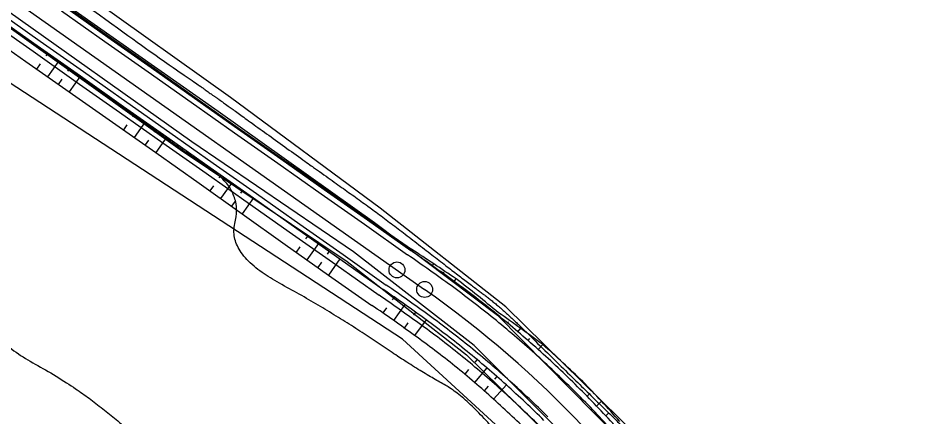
# Model space of a CAD drawing. Extents: x -495905 to -478420, y -1113297 to -1107716.
# Drawn here: x -480763.1 to -480676.8, y -1112783.6 to -1112745.9 of the extents above; entities that cross this region are included whole.
import ezdxf

# ---------------------------------------------------------------- set-up
doc = ezdxf.new("R2010")
doc.units = 0
for name, color, linetype in [('03_PC_OBJEKTY_NÁVRH_PR', 7, 'Continuous'), ('2D_VRSTEVNICE', 7, 'Continuous'), ('C13_HATCH_SLOPE_L', 7, 'Continuous'), ('C13_HATCH_SLOPE_R', 7, 'Continuous'), ('C13_HECTOMETRY', 7, 'Continuous'), ('C13_HLBODY', 7, 'Continuous'), ('C13_HRANA_TELESO', 7, 'Continuous'), ('C13_KORUNA', 7, 'Continuous'), ('C13_OSA', 7, 'Continuous'), ('C13_PRIKOP', 7, 'Continuous'), ('C13_VOZOVKA', 7, 'Continuous'), ('C13_ZPEVKRAJ', 7, 'Continuous'), ('zamereni', 7, 'Continuous')]:
    doc.layers.add(name, color=color, linetype=linetype)

msp = doc.modelspace()

# ---------------------------------------------------------------- linework, layer by layer
at = {"layer": '03_PC_OBJEKTY_NÁVRH_PR'}
msp.add_lwpolyline([(-480609.77, -1112943.11), (-480632.07, -1112906.22), (-480673.38, -1112848.12), (-480710, -1112791.67), (-480726.8, -1112776.25), (-480787.1, -1112736.87), (-480856.49, -1112680.15), (-480961.12, -1112584.33)], dxfattribs=at)
at = {"layer": '2D_VRSTEVNICE'}
for points in [[(-480709.033, -1112795.743), (-480711.34, -1112793.268), (-480713.633, -1112790.394), (-480720.471, -1112781.825), (-480725.405, -1112779.135), (-480733.412, -1112773.693), (-480743.366, -1112768.241), (-480741.88, -1112762.294), (-480747.701, -1112758.269), (-480747.756, -1112758.23), (-480750.594, -1112756.204), (-480750.824, -1112756.04), (-480756.969, -1112751.652), (-480757.518, -1112751.261), (-480777.842, -1112736.752), (-480779.086, -1112735.864), (-480779.423, -1112735.624), (-480783.574, -1112732.66), (-480788.757, -1112728.437)], [(-480771.172, -1112734.163), (-480751.524, -1112748.471), (-480745.8, -1112752.408), (-480745.701, -1112752.476), (-480744.819, -1112753.116), (-480744.053, -1112753.643), (-480743.572, -1112753.992), (-480734.484, -1112760.529), (-480729.101, -1112764.33), (-480720.979, -1112770.637), (-480717.256, -1112773.401), (-480714.503, -1112776.18)], [(-480809.7, -1112754.66), (-480782.38, -1112767.95), (-480764.439, -1112762.001), (-480767.966, -1112775.097), (-480755.599, -1112781.764), (-480745.361, -1112792.13), (-480741.836, -1112799.587), (-480728.591, -1112816.095), (-480720.89, -1112819.47), (-480707.793, -1112822.109), (-480700.856, -1112823.771), (-480695.042, -1112815.483), (-480696.658, -1112809.693), (-480705.856, -1112801.984)], [(-480714.503, -1112776.18), (-480704.556, -1112785.911), (-480703.578, -1112786.898), (-480691.565, -1112803.76), (-480689.92, -1112804.25), (-480656.601, -1112812.049)]]:
    msp.add_open_spline(points, degree=2, dxfattribs=at)
at = {"layer": 'C13_HATCH_SLOPE_L'}
for p, q in [((-480756.673, -1112746.248), (-480756.608, -1112746.155)), ((-480755.652, -1112746.968), (-480755.62, -1112746.922)), ((-480755.587, -1112746.876), (-480755.587, -1112746.876)), ((-480754.63, -1112747.688), (-480754.566, -1112747.598)), ((-480749.522, -1112751.29), (-480749.494, -1112751.249)), ((-480749.465, -1112751.208), (-480749.465, -1112751.208)), ((-480748.5, -1112752.01), (-480748.444, -1112751.93)), ((-480747.479, -1112752.73), (-480747.452, -1112752.691)), ((-480747.424, -1112752.652), (-480747.424, -1112752.652)), ((-480746.457, -1112753.45), (-480746.403, -1112753.374)), ((-480741.349, -1112757.052), (-480741.323, -1112757.014)), ((-480741.297, -1112756.977), (-480741.297, -1112756.977)), ((-480740.328, -1112757.772), (-480740.274, -1112757.697)), ((-480739.252, -1112758.416), (-480739.252, -1112758.416)), ((-480739.306, -1112758.492), (-480739.279, -1112758.454)), ((-480738.284, -1112759.213), (-480738.23, -1112759.135)), ((-480733.119, -1112762.733), (-480733.119, -1112762.733)), ((-480733.176, -1112762.814), (-480733.148, -1112762.774)), ((-480732.155, -1112763.534), (-480732.097, -1112763.453)), ((-480731.133, -1112764.255), (-480731.104, -1112764.214)), ((-480731.075, -1112764.172), (-480731.075, -1112764.172)), ((-480730.111, -1112764.975), (-480730.052, -1112764.891)), ((-480725.003, -1112768.576), (-480724.951, -1112768.502)), ((-480724.899, -1112768.428), (-480724.899, -1112768.428)), ((-480723.982, -1112769.297), (-480723.855, -1112769.117)), ((-480722.951, -1112770.025), (-480722.876, -1112769.92)), ((-480722.801, -1112769.815), (-480722.801, -1112769.815)), ((-480721.915, -1112770.774), (-480721.74, -1112770.535)), ((-480716.881, -1112774.709), (-480716.781, -1112774.589)), ((-480716.681, -1112774.469), (-480716.681, -1112774.469)), ((-480715.904, -1112775.533), (-480715.631, -1112775.213)), ((-480714.937, -1112776.369), (-480714.763, -1112776.17)), ((-480714.589, -1112775.971), (-480714.589, -1112775.971)), ((-480713.981, -1112777.218), (-480713.555, -1112776.743)), ((-480709.365, -1112781.635), (-480709.126, -1112781.4)), ((-480708.887, -1112781.166), (-480708.887, -1112781.166)), ((-480708.475, -1112782.553), (-480708.006, -1112782.104)), ((-480707.597, -1112783.482), (-480707.368, -1112783.268)), ((-480707.138, -1112783.053), (-480707.138, -1112783.053))]:
    msp.add_line(p, q, dxfattribs=at)
at = {"layer": 'C13_HATCH_SLOPE_R'}
for p, q in [((-480760.288, -1112749.205), (-480760.48, -1112749.478)), ((-480761.013, -1112750.234), (-480761.354, -1112750.717)), ((-480759.266, -1112749.925), (-480760.333, -1112751.438)), ((-480758.245, -1112750.646), (-480758.437, -1112750.918)), ((-480757.223, -1112751.366), (-480758.292, -1112752.882)), ((-480758.971, -1112751.675), (-480759.313, -1112752.16)), ((-480752.115, -1112754.967), (-480752.307, -1112755.24)), ((-480751.093, -1112755.688), (-480752.139, -1112757.171)), ((-480752.831, -1112755.984), (-480753.164, -1112756.455)), ((-480750.072, -1112756.408), (-480750.264, -1112756.68)), ((-480750.786, -1112757.42), (-480751.115, -1112757.887)), ((-480749.05, -1112757.128), (-480750.091, -1112758.604)), ((-480743.942, -1112760.73), (-480744.134, -1112761.002)), ((-480744.66, -1112761.748), (-480744.994, -1112762.222)), ((-480742.921, -1112761.45), (-480743.976, -1112762.947)), ((-480741.899, -1112762.17), (-480742.091, -1112762.442)), ((-480742.62, -1112763.194), (-480742.958, -1112763.673)), ((-480740.877, -1112762.89), (-480741.94, -1112764.398)), ((-480735.769, -1112766.492), (-480735.961, -1112766.764)), ((-480736.5, -1112767.528), (-480736.846, -1112768.019)), ((-480734.748, -1112767.212), (-480735.824, -1112768.739)), ((-480733.726, -1112767.932), (-480733.918, -1112768.204)), ((-480732.704, -1112768.653), (-480733.78, -1112770.179)), ((-480734.456, -1112768.968), (-480734.802, -1112769.459)), ((-480727.596, -1112772.254), (-480727.788, -1112772.526)), ((-480726.575, -1112772.974), (-480727.635, -1112774.478)), ((-480728.32, -1112773.28), (-480728.659, -1112773.761)), ((-480725.564, -1112773.689), (-480725.758, -1112773.96)), ((-480726.29, -1112774.707), (-480726.63, -1112775.183)), ((-480724.574, -1112774.405), (-480725.655, -1112775.881)), ((-480719.761, -1112778.166), (-480719.975, -1112778.422)), ((-480720.552, -1112779.116), (-480720.916, -1112779.553)), ((-480718.827, -1112778.954), (-480719.999, -1112780.325)), ((-480717.903, -1112779.754), (-480718.122, -1112780.004)), ((-480718.717, -1112780.682), (-480719.092, -1112781.11)), ((-480716.989, -1112780.565), (-480718.194, -1112781.905))]:
    msp.add_line(p, q, dxfattribs=at)
at = {"layer": 'C13_HECTOMETRY'}
msp.add_circle((-480727.321, -1112769.695), 0.75, dxfattribs=at)
at = {"layer": 'C13_HLBODY'}
msp.add_circle((-480724.708, -1112771.538), 0.75, dxfattribs=at)
at = {"layer": 'C13_HRANA_TELESO'}
for p, q in [((-480758.649, -1112744.712), (-480754.566, -1112747.598)), ((-480766.47, -1112747.127), (-480762.374, -1112749.995)), ((-480754.566, -1112747.598), (-480750.485, -1112750.486)), ((-480762.374, -1112749.995), (-480758.292, -1112752.882)), ((-480750.485, -1112750.486), (-480746.403, -1112753.374)), ((-480758.292, -1112752.882), (-480754.188, -1112755.739)), ((-480746.403, -1112753.374), (-480742.319, -1112756.258)), ((-480754.188, -1112755.739), (-480750.091, -1112758.604)), ((-480742.319, -1112756.258), (-480738.23, -1112759.135)), ((-480750.091, -1112758.604), (-480746.012, -1112761.496)), ((-480738.23, -1112759.135), (-480734.142, -1112762.014)), ((-480746.012, -1112761.496), (-480741.94, -1112764.398)), ((-480734.142, -1112762.014), (-480730.052, -1112764.891)), ((-480741.94, -1112764.398), (-480737.868, -1112767.3)), ((-480730.052, -1112764.891), (-480725.942, -1112767.739)), ((-480737.868, -1112767.3), (-480733.78, -1112770.179)), ((-480733.78, -1112770.179), (-480729.683, -1112773.044))]:
    msp.add_line(p, q, dxfattribs=at)
for centre, radius, start, end in [((-480894.292, -1113025.225), 307.638, 55.88251, 56.82261), ((-480783.788, -1112852.121), 102.5, 49.88089, 52.74614), ((-480893.405, -1113009.687), 287.758, 54.34162, 55.32253), ((-480775.511, -1112858.614), 102.67, 52.8832, 55.75822), ((-480781.93, -1112853.574), 95.932, 51.21848, 54.08331), ((-480781.557, -1112853.99), 102.914, 45.77702, 48.64196), ((-480782.291, -1112853.3), 95.946, 48.08301, 50.9478), ((-480783.464, -1112852.063), 102.899, 41.4022, 44.26736), ((-480782.424, -1112853.178), 95.944, 45.11065, 47.97544)]:
    msp.add_arc(centre, radius, start, end, dxfattribs=at)
at = {"layer": 'C13_KORUNA'}
for p, q in [((-480758.717, -1112744.807), (-480754.63, -1112747.688)), ((-480765.396, -1112745.604), (-480761.31, -1112748.485)), ((-480754.63, -1112747.688), (-480750.544, -1112750.569)), ((-480761.31, -1112748.485), (-480757.223, -1112751.366)), ((-480750.544, -1112750.569), (-480746.457, -1112753.45)), ((-480757.223, -1112751.366), (-480753.137, -1112754.247)), ((-480746.457, -1112753.45), (-480742.371, -1112756.332)), ((-480753.137, -1112754.247), (-480749.05, -1112757.128)), ((-480742.371, -1112756.332), (-480738.284, -1112759.213)), ((-480749.05, -1112757.128), (-480744.964, -1112760.009)), ((-480738.284, -1112759.213), (-480734.198, -1112762.094)), ((-480744.964, -1112760.009), (-480740.877, -1112762.89)), ((-480734.198, -1112762.094), (-480730.111, -1112764.975)), ((-480740.877, -1112762.89), (-480736.791, -1112765.772)), ((-480730.111, -1112764.975), (-480726.025, -1112767.856)), ((-480736.791, -1112765.772), (-480732.704, -1112768.653)), ((-480732.704, -1112768.653), (-480728.618, -1112771.534))]:
    msp.add_line(p, q, dxfattribs=at)
for centre, radius, start, end in [((-480901.546, -1113019.427), 306.75, 54.155, 55.09649), ((-480782.33, -1112853.267), 102.25, 50.91732, 53.78211), ((-480896.334, -1113012.089), 293.25, 54.14661, 55.11559), ((-480782.33, -1112853.267), 102.25, 48.05253, 50.91732), ((-480782.33, -1112853.267), 97.75, 50.91732, 53.78211), ((-480782.33, -1112853.267), 97.75, 48.05253, 50.91732), ((-480782.33, -1112853.267), 102.25, 45.18774, 48.05253), ((-480782.33, -1112853.267), 97.75, 45.18774, 48.05253), ((-480782.33, -1112853.267), 102.25, 42.32296, 45.18774)]:
    msp.add_arc(centre, radius, start, end, dxfattribs=at)
at = {"layer": 'C13_OSA'}
msp.add_line((-480767.637, -1112741.271), (-480724.708, -1112771.538), dxfattribs=at)
msp.add_arc((-480782.33, -1112853.267), 100, 31.85534, 54.81438, dxfattribs=at)
at = {"layer": 'C13_PRIKOP'}
for p, q in [((-480765.78, -1112746.148), (-480761.694, -1112749.03)), ((-480761.694, -1112749.03), (-480757.607, -1112751.911)), ((-480757.607, -1112751.911), (-480753.521, -1112754.792)), ((-480753.521, -1112754.792), (-480749.434, -1112757.673)), ((-480749.434, -1112757.673), (-480745.348, -1112760.554)), ((-480745.348, -1112760.554), (-480741.261, -1112763.435)), ((-480741.261, -1112763.435), (-480737.175, -1112766.316)), ((-480737.175, -1112766.316), (-480733.088, -1112769.197)), ((-480733.088, -1112769.197), (-480729.002, -1112772.079))]:
    msp.add_line(p, q, dxfattribs=at)
for centre, radius, start, end in [((-480895.563, -1113011.002), 291.251, 54.14527, 55.11854), ((-480782.33, -1112853.267), 97.084, 50.91732, 53.78211), ((-480782.33, -1112853.267), 97.084, 48.05253, 50.91732), ((-480782.33, -1112853.267), 97.084, 45.18774, 48.05253)]:
    msp.add_arc(centre, radius, start, end, dxfattribs=at)
at = {"layer": 'C13_VOZOVKA'}
for p, q in [((-480765.108, -1112745.195), (-480761.021, -1112748.076)), ((-480759.005, -1112745.216), (-480754.918, -1112748.097)), ((-480761.021, -1112748.076), (-480756.935, -1112750.957)), ((-480754.918, -1112748.097), (-480750.832, -1112750.978)), ((-480756.935, -1112750.957), (-480752.849, -1112753.838)), ((-480750.832, -1112750.978), (-480746.745, -1112753.859)), ((-480752.849, -1112753.838), (-480748.762, -1112756.72)), ((-480746.745, -1112753.859), (-480742.659, -1112756.74)), ((-480748.762, -1112756.72), (-480744.676, -1112759.601)), ((-480742.659, -1112756.74), (-480738.572, -1112759.621)), ((-480744.676, -1112759.601), (-480740.589, -1112762.482)), ((-480738.572, -1112759.621), (-480734.486, -1112762.502)), ((-480740.589, -1112762.482), (-480736.503, -1112765.363)), ((-480734.486, -1112762.502), (-480730.4, -1112765.384)), ((-480736.503, -1112765.363), (-480732.416, -1112768.244)), ((-480730.4, -1112765.384), (-480726.313, -1112768.265)), ((-480732.416, -1112768.244), (-480728.33, -1112771.125))]:
    msp.add_line(p, q, dxfattribs=at)
for centre, radius, start, end in [((-480900.967, -1113018.612), 305.25, 54.15412, 55.09854), ((-480896.913, -1113012.904), 294.75, 54.14759, 55.1134), ((-480782.33, -1112853.267), 101.75, 50.91732, 53.78211), ((-480782.33, -1112853.267), 98.25, 50.91732, 53.78211), ((-480782.33, -1112853.267), 101.75, 48.05253, 50.91732), ((-480782.33, -1112853.267), 98.25, 48.05253, 50.91732), ((-480782.33, -1112853.267), 101.75, 45.18774, 48.05253), ((-480782.33, -1112853.267), 98.25, 45.18774, 48.05253), ((-480782.33, -1112853.267), 101.75, 42.32296, 45.18774)]:
    msp.add_arc(centre, radius, start, end, dxfattribs=at)
at = {"layer": 'C13_ZPEVKRAJ'}
for p, q in [((-480765.108, -1112745.195), (-480761.021, -1112748.076)), ((-480759.005, -1112745.216), (-480754.918, -1112748.097)), ((-480761.021, -1112748.076), (-480756.935, -1112750.957)), ((-480754.918, -1112748.097), (-480750.832, -1112750.978)), ((-480756.935, -1112750.957), (-480752.849, -1112753.838)), ((-480750.832, -1112750.978), (-480746.745, -1112753.859)), ((-480752.849, -1112753.838), (-480748.762, -1112756.72)), ((-480746.745, -1112753.859), (-480742.659, -1112756.74)), ((-480748.762, -1112756.72), (-480744.676, -1112759.601)), ((-480742.659, -1112756.74), (-480738.572, -1112759.621)), ((-480744.676, -1112759.601), (-480740.589, -1112762.482)), ((-480738.572, -1112759.621), (-480734.486, -1112762.502)), ((-480740.589, -1112762.482), (-480736.503, -1112765.363)), ((-480734.486, -1112762.502), (-480730.4, -1112765.384)), ((-480736.503, -1112765.363), (-480732.416, -1112768.244)), ((-480730.4, -1112765.384), (-480726.313, -1112768.265)), ((-480732.416, -1112768.244), (-480728.33, -1112771.125))]:
    msp.add_line(p, q, dxfattribs=at)
for centre, radius, start, end in [((-480900.967, -1113018.612), 305.25, 54.15412, 55.09854), ((-480896.913, -1113012.904), 294.75, 54.14759, 55.1134), ((-480782.33, -1112853.267), 101.75, 50.91732, 53.78211), ((-480782.33, -1112853.267), 98.25, 50.91732, 53.78211), ((-480782.33, -1112853.267), 101.75, 48.05253, 50.91732), ((-480782.33, -1112853.267), 98.25, 48.05253, 50.91732), ((-480782.33, -1112853.267), 101.75, 45.18774, 48.05253), ((-480782.33, -1112853.267), 98.25, 45.18774, 48.05253), ((-480782.33, -1112853.267), 101.75, 42.32296, 45.18774)]:
    msp.add_arc(centre, radius, start, end, dxfattribs=at)
at = {"layer": 'zamereni'}
for p, q in [((-480743.04, -1112753.41), (-480779.3, -1112727.49)), ((-480780.54, -1112729.16), (-480744.22, -1112754.7)), ((-480746.69, -1112757.58), (-480782.9, -1112731.94)), ((-480783.62, -1112732.71), (-480747.79, -1112758.33)), ((-480728.92, -1112763.86), (-480743.04, -1112753.41)), ((-480744.22, -1112754.7), (-480729.44, -1112765.21)), ((-480747.79, -1112758.33), (-480732.03, -1112768.9)), ((-480731.42, -1112767.97), (-480746.69, -1112757.58)), ((-480717.03, -1112773.17), (-480728.92, -1112763.86)), ((-480729.44, -1112765.21), (-480717.82, -1112773.98)), ((-480720.03, -1112776.84), (-480731.42, -1112767.97)), ((-480732.03, -1112768.9), (-480720.74, -1112777.72)), ((-480703.38, -1112786.6), (-480717.03, -1112773.17)), ((-480717.82, -1112773.98), (-480704.17, -1112787.79)), ((-480706.29, -1112790.53), (-480720.03, -1112776.84)), ((-480720.74, -1112777.72), (-480707.01, -1112791.16))]:
    msp.add_line(p, q, dxfattribs=at)

doc.saveas('drawing.dxf')
